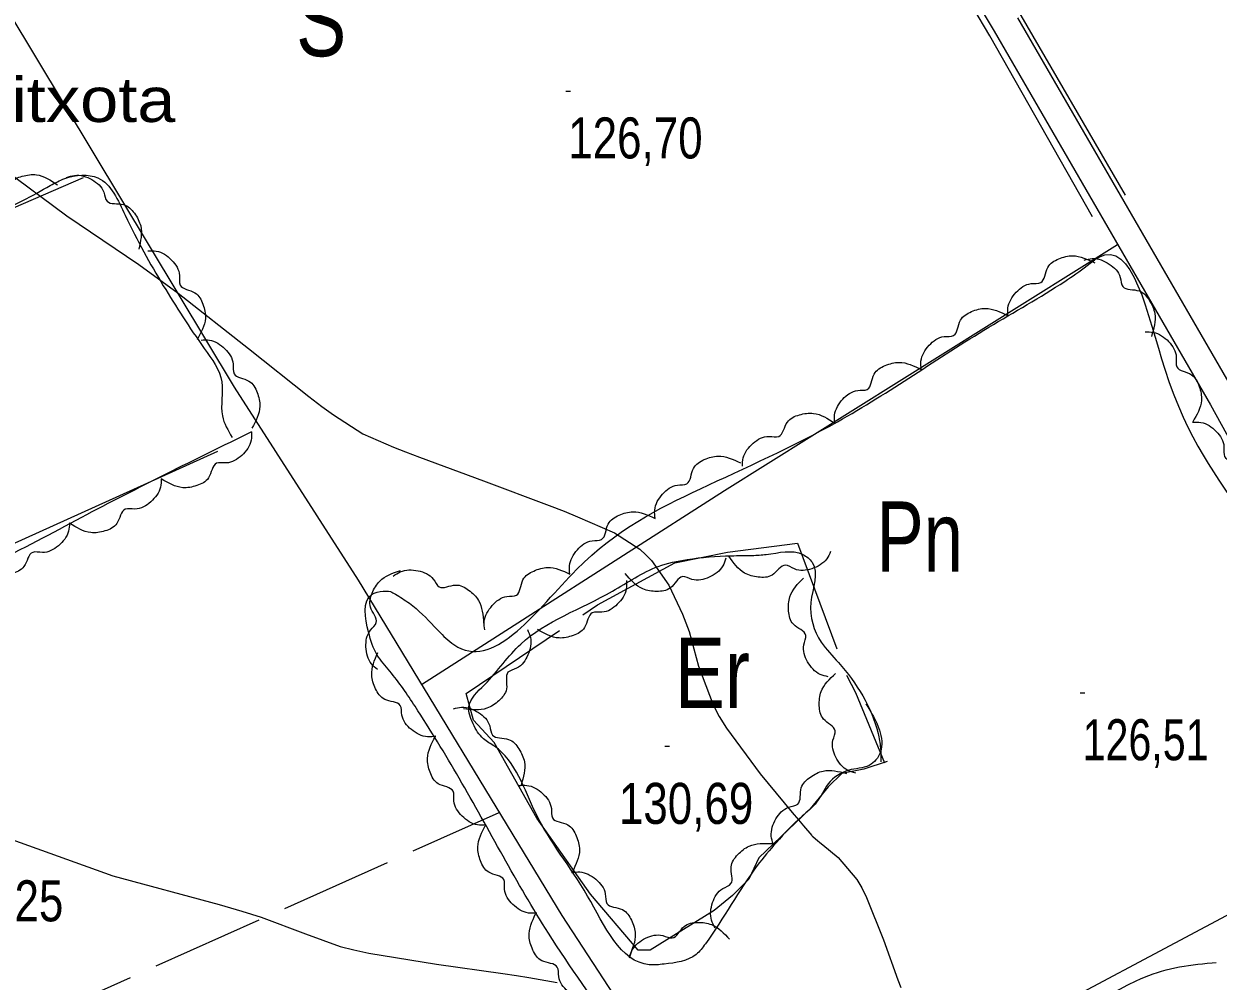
# Model space of a CAD drawing. Extents: x 487425 to 492029, y 4383576 to 4386788.
# Drawn here: x 490901.3 to 491155.8, y 4385261.1 to 4385465.2 of the extents above; entities that cross this region are included whole.
import ezdxf
from ezdxf.enums import TextEntityAlignment as Align

# ---------------------------------------------------------------- set-up
doc = ezdxf.new("R2010")
doc.units = 0
doc.header["$LTSCALE"] = 4
doc.linetypes.add('LONG_DASHED', pattern=[7.5, 6, -1.5])
for name, color, linetype, lineweight in [('25', 7, 'LONG_DASHED', 25), ('27', 7, 'Continuous', 25), ('38', 7, 'Continuous', 25), ('51', 7, 'Continuous', 13), ('7', 7, 'Continuous', 13), ('9', 7, 'Continuous', 13)]:
    doc.layers.add(name, color=color, linetype=linetype, lineweight=lineweight)
doc.layers.add('31', color=7, linetype='Continuous')
doc.layers.add('5', color=7, linetype='Continuous')

msp = doc.modelspace()

# ---------------------------------------------------------------- linework, layer by layer
at = {"layer": '25'}
for points in [[(491085.26, 4385307.89), (491080.3, 4385306.26), (491075.58, 4385305.37), (491072.72, 4385302.53), (491068.88, 4385297.82), (491057.9, 4385287.36), (491055.79, 4385282.79), (491052.33, 4385279.35), (491048.42, 4385276.14), (491034.75, 4385267.71), (491032.2, 4385267.71), (491022.04, 4385279.59), (491010.62, 4385295.82), (491001.52, 4385311.97), (490997.11, 4385316.71), (490995.55, 4385322.41), (491023.58, 4385341.3), (491040.02, 4385350.24), (491051.28, 4385352.53), (491066.13, 4385354.44), (491076.69, 4385326.14), (491078.55, 4385322.61), (491084.73, 4385307.59)], [(490904.35, 4385246.15), (490902.14, 4385252.06), (491002.59, 4385297.05)]]:
    msp.add_lwpolyline(points, dxfattribs=at)
at = {"layer": '27'}
for points in [[(490949.83, 4385378.18), (490913.56, 4385359.92), (490874.3, 4385343.32), (490869.57, 4385342.21), (490868.29, 4385341.69), (490864.31, 4385339.98), (490860.41, 4385337.59), (490855.9, 4385335.73), (490849.46, 4385336.95), (490840.62, 4385365.02), (490836.22, 4385373.28), (490832.65, 4385380.64), (490829.6, 4385388.59), (490829.38, 4385392.12), (490829.84, 4385396.62), (490853.2, 4385407.64), (490889.68, 4385422.45), (490901.09, 4385427.52), (490906.95, 4385430.72), (490910.03, 4385432.21), (490917.08, 4385432.34), (490922.9, 4385424.38), (490931.03, 4385409.36), (490939.76, 4385395.98), (490943.49, 4385388.85), (490943.62, 4385381.58), (490945.7, 4385377)], [(490888.75, 4385421.84), (490888.93, 4385423.61), (490891.08, 4385426.73), (490894.48, 4385428.18), (490896.53, 4385428.16), (490898.39, 4385431.19), (490900.97, 4385432.7), (490903.98, 4385433.01), (490908.47, 4385430.9)], [(490910.41, 4385432.44), (490912.12, 4385432.89), (490915.8, 4385431.97), (490918.35, 4385429.3), (490919.05, 4385427.37), (490922.54, 4385426.68), (490924.86, 4385424.8), (490926.2, 4385422.09), (490925.8, 4385417.15)], [(490552.62, 4384941.58), (490554.42, 4384943.67), (490554.9, 4384950.57), (490551.02, 4384958.75), (490549.23, 4384963.11), (490546.55, 4384969.04), (490546.27, 4384975.56), (490577.59, 4384991.51), (490608.31, 4385010.39), (490640.99, 4385029.26), (490675.61, 4385047.83), (490715.19, 4385070.58), (490756.65, 4385095.72), (490790.53, 4385116.54), (490822.22, 4385132.71), (490831.7, 4385141.3), (490834.32, 4385140.92), (490836.94, 4385139.04), (490838.42, 4385134.39), (490839.83, 4385127.26), (490841.17, 4385124.33), (490843.93, 4385120.95), (490854.88, 4385120.69), (490881, 4385131.56), (490910.74, 4385145.49), (490944, 4385160.61), (490977.26, 4385174.31), (491011.8, 4385191.9), (491038.91, 4385205.09), (491047.85, 4385210.16), (491048.16, 4385215.03), (491046.15, 4385220.51), (491027.8, 4385249.96), (491013.09, 4385271.3), (490994.07, 4385304.34), (490984.67, 4385319.67), (490979.29, 4385327.18), (490976.61, 4385330.57), (490974.75, 4385335.52), (490975.45, 4385343.54), (490977.85, 4385344.21), (490979.42, 4385344.13), (490980.47, 4385343.6), (490983.46, 4385341.64), (490988.77, 4385336.68), (490990.42, 4385334.95), (490993.78, 4385332.31), (491019.1, 4385348.81), (491045.47, 4385366.05), (491074.68, 4385380.36), (491106.91, 4385400.5), (491123.13, 4385410.28), (491127.87, 4385413.64), (491130.35, 4385415.43), (491144.45, 4385391.54), (491161.89, 4385359.02), (491165.47, 4385353.38)], [(490927.74, 4385416.8), (490929.52, 4385416.75), (490932.79, 4385414.83), (490934.48, 4385411.54), (490934.61, 4385409.5), (490937.77, 4385407.85), (490939.47, 4385405.4), (490939.99, 4385402.42), (490938.22, 4385397.79)], [(491111.04, 4385402.82), (491111, 4385404.59), (491112.76, 4385407.95), (491115.95, 4385409.8), (491117.99, 4385410.04), (491119.48, 4385413.27), (491121.85, 4385415.08), (491124.8, 4385415.75), (491129.51, 4385414.21)], [(491127.23, 4385414.8), (491128.98, 4385415.14), (491132.59, 4385413.97), (491134.94, 4385411.13), (491135.52, 4385409.16), (491138.96, 4385408.24), (491141.14, 4385406.21), (491142.3, 4385403.42), (491141.57, 4385398.52)], [(491092.53, 4385391.5), (491092.48, 4385393.27), (491094.21, 4385396.65), (491097.4, 4385398.51), (491099.44, 4385398.76), (491100.9, 4385402), (491103.26, 4385403.83), (491106.2, 4385404.52), (491110.93, 4385403)], [(490939.08, 4385397.77), (490940.85, 4385397.75), (490944.16, 4385395.9), (490945.91, 4385392.65), (490946.09, 4385390.6), (490949.27, 4385389.03), (490951.02, 4385386.6), (490951.6, 4385383.64), (490949.92, 4385378.97)], [(491140.24, 4385399.49), (491142.01, 4385399.41), (491145.25, 4385397.44), (491146.88, 4385394.12), (491146.99, 4385392.07), (491150.11, 4385390.38), (491151.77, 4385387.9), (491152.24, 4385384.91), (491150.39, 4385380.31)], [(491074.12, 4385380.01), (491074.07, 4385381.78), (491075.81, 4385385.16), (491079, 4385387.02), (491081.04, 4385387.26), (491082.51, 4385390.5), (491084.87, 4385392.33), (491087.81, 4385393.01), (491092.53, 4385391.49)], [(491054.43, 4385370.87), (491054.6, 4385372.63), (491056.73, 4385375.77), (491060.11, 4385377.24), (491062.17, 4385377.24), (491064.01, 4385380.28), (491066.57, 4385381.82), (491069.58, 4385382.14), (491074.08, 4385380.07)], [(491150.34, 4385380.28), (491152.12, 4385380.22), (491155.38, 4385378.28), (491157.04, 4385374.99), (491157.17, 4385372.94), (491160.31, 4385371.28), (491161.99, 4385368.81), (491162.49, 4385365.83), (491160.69, 4385361.21)], [(490949.83, 4385378.18), (490949.74, 4385376.41), (490947.74, 4385373.18), (490944.41, 4385371.58), (490942.36, 4385371.49), (490940.65, 4385368.38), (490938.15, 4385366.74), (490935.16, 4385366.29), (490930.57, 4385368.18)], [(491035.82, 4385359.75), (491035.74, 4385361.52), (491037.41, 4385364.93), (491040.56, 4385366.85), (491042.59, 4385367.14), (491043.99, 4385370.41), (491046.31, 4385372.29), (491049.24, 4385373.03), (491054, 4385371.61)], [(490930.56, 4385368.2), (490930.42, 4385366.43), (490928.34, 4385363.26), (490924.97, 4385361.74), (490922.92, 4385361.71), (490921.12, 4385358.64), (490918.59, 4385357.07), (490915.58, 4385356.7), (490911.05, 4385358.71)], [(491017.66, 4385347.87), (491017.58, 4385349.64), (491019.25, 4385353.05), (491022.39, 4385354.98), (491024.43, 4385355.27), (491025.82, 4385358.54), (491028.15, 4385360.42), (491031.08, 4385361.16), (491035.83, 4385359.74)], [(490911.02, 4385358.77), (490910.83, 4385357.01), (490908.66, 4385353.9), (490905.25, 4385352.48), (490903.2, 4385352.5), (490901.31, 4385349.49), (490898.73, 4385347.99), (490895.72, 4385347.71), (490891.24, 4385349.84)], [(491080.72, 4385320.2), (491083.63, 4385314.57), (491083.84, 4385309.92), (491081.43, 4385307.08), (491077.08, 4385306.04), (491072.72, 4385303.13), (491070.24, 4385299.24), (491067.15, 4385296.25), (491061.66, 4385290.64), (491057.6, 4385285.71), (491046.53, 4385269.02), (491044.57, 4385266.78), (491037.74, 4385264.7), (491034.59, 4385264.56), (491021.44, 4385279.22), (491010.39, 4385296.87), (491001.59, 4385311.15), (490999.27, 4385312.73), (490997.03, 4385315.96), (490996.14, 4385319.56), (490999.46, 4385324.27), (491007.2, 4385332.95), (491026.73, 4385344.21), (491036.5, 4385349.5), (491042.65, 4385350.98), (491052.02, 4385351.78), (491056.52, 4385351.84), (491059.52, 4385352.06), (491067.32, 4385352.04), (491069.27, 4385350.38), (491069.02, 4385341.83), (491071.24, 4385333.35), (491074.9, 4385328.99), (491083.33, 4385313.9), (491083.84, 4385310.82), (491083.91, 4385307.82)], [(491050.92, 4385351.26), (491050.26, 4385349.61), (491047.33, 4385347.19), (491043.67, 4385346.74), (491041.7, 4385347.32), (491039.07, 4385344.92), (491036.18, 4385344.17), (491033.21, 4385344.71), (491029.47, 4385347.96)], [(491073.21, 4385352.65), (491072.38, 4385351.09), (491069.21, 4385349.01), (491065.51, 4385348.96), (491063.62, 4385349.75), (491060.75, 4385347.65), (491057.79, 4385347.22), (491054.89, 4385348.08), (491051.53, 4385351.72)], [(490980.02, 4385347.41), (490981.53, 4385348.36), (490985.31, 4385348.57), (490988.54, 4385346.78), (490989.79, 4385345.15), (490993.32, 4385345.54), (490996.09, 4385344.44), (490998.18, 4385342.25), (490999.28, 4385337.41)], [(490999.52, 4385335.97), (490999.43, 4385337.74), (491001.1, 4385341.15), (491004.24, 4385343.08), (491006.27, 4385343.37), (491007.67, 4385346.64), (491009.99, 4385348.52), (491012.92, 4385349.27), (491017.67, 4385347.86)], [(490976.66, 4385327.49), (490975.37, 4385328.71), (490974.21, 4385332.32), (490975.15, 4385335.89), (490976.41, 4385337.51), (490975.16, 4385340.83), (490975.53, 4385343.79), (490977.13, 4385346.36), (490981.54, 4385348.63)], [(491029.74, 4385346.47), (491029.69, 4385344.69), (491027.77, 4385341.42), (491024.49, 4385339.74), (491022.44, 4385339.61), (491020.79, 4385336.45), (491018.33, 4385334.76), (491015.36, 4385334.24), (491010.73, 4385336.02)], [(491072.69, 4385325.97), (491070.99, 4385326.48), (491068.32, 4385329.17), (491067.53, 4385332.78), (491067.92, 4385334.79), (491065.3, 4385337.18), (491064.28, 4385339.99), (491064.54, 4385343.01), (491067.44, 4385347.03)], [(491008.62, 4385336.04), (491009.25, 4385334.38), (491008.72, 4385330.62), (491006.32, 4385327.82), (491004.47, 4385326.92), (491004.15, 4385323.37), (491002.52, 4385320.87), (490999.96, 4385319.26), (490995, 4385319.15)], [(490989.1, 4385313.3), (490987.33, 4385313.17), (490983.88, 4385314.73), (490981.86, 4385317.82), (490981.51, 4385319.85), (490978.2, 4385321.15), (490976.26, 4385323.42), (490975.43, 4385326.33), (490976.71, 4385331.12)], [(491078.56, 4385305.42), (491076.88, 4385306), (491074.34, 4385308.82), (491073.72, 4385312.45), (491074.2, 4385314.45), (491071.69, 4385316.95), (491070.81, 4385319.81), (491071.2, 4385322.81), (491074.28, 4385326.69)], [(490992.86, 4385319.15), (490994.6, 4385319.49), (490998.22, 4385318.33), (491000.58, 4385315.51), (491001.17, 4385313.54), (491004.61, 4385312.63), (491006.79, 4385310.6), (491007.96, 4385307.81), (491007.25, 4385302.9)], [(490999.76, 4385294.37), (490997.98, 4385294.4), (490994.68, 4385296.27), (490992.95, 4385299.53), (490992.78, 4385301.57), (490989.6, 4385303.17), (490987.87, 4385305.6), (490987.31, 4385308.57), (490989.01, 4385313.23)], [(491061, 4385290.28), (491060.58, 4385292), (491061.57, 4385295.67), (491064.29, 4385298.16), (491066.23, 4385298.83), (491066.98, 4385302.3), (491068.91, 4385304.59), (491071.64, 4385305.87), (491076.58, 4385305.38)], [(491006.7, 4385302.78), (491008.48, 4385302.82), (491011.85, 4385301.09), (491013.71, 4385297.9), (491013.96, 4385295.86), (491017.2, 4385294.39), (491019.02, 4385292.03), (491019.71, 4385289.09), (491018.19, 4385284.37)], [(491010.6, 4385275.58), (491008.83, 4385275.59), (491005.51, 4385277.43), (491003.76, 4385280.68), (491003.57, 4385282.72), (491000.38, 4385284.29), (490998.63, 4385286.71), (490998.04, 4385289.68), (490999.71, 4385294.35)], [(491048.61, 4385272.43), (491047.85, 4385274.04), (491048.07, 4385277.82), (491050.23, 4385280.82), (491051.99, 4385281.87), (491052.02, 4385285.42), (491053.44, 4385288.05), (491055.85, 4385289.87), (491060.78, 4385290.39)], [(491017.99, 4385284.23), (491019.76, 4385284.36), (491023.2, 4385282.78), (491025.21, 4385279.68), (491025.55, 4385277.65), (491028.85, 4385276.33), (491030.78, 4385274.06), (491031.6, 4385271.14), (491030.29, 4385266.36)], [(491022.47, 4385257.42), (491020.7, 4385257.31), (491017.26, 4385258.92), (491015.29, 4385262.04), (491014.97, 4385264.07), (491011.68, 4385265.42), (491009.77, 4385267.71), (491008.98, 4385270.63), (491010.33, 4385275.41)], [(491030.35, 4385266.05), (491030.96, 4385267.72), (491033.81, 4385270.22), (491037.46, 4385270.79), (491039.45, 4385270.27), (491042, 4385272.74), (491044.87, 4385273.58), (491047.86, 4385273.13), (491051.69, 4385269.99)]]:
    msp.add_spline(points, degree=3, dxfattribs=at)
at = {"layer": '38'}
for points in [[(490965.04, 4385711.2), (491023.01, 4385608.33), (491068.14, 4385530.44), (491108.09, 4385463.64)], [(491113.03, 4385466.5), (491159.11, 4385386.77), (491181.67, 4385345.88), (491213.34, 4385280.28), (491235.71, 4385227.2), (491256.63, 4385183.27)], [(491108.09, 4385463.64), (491154.14, 4385383.96), (491176.6, 4385343.26), (491208.14, 4385277.93), (491230.5, 4385224.86), (491252.49, 4385178.68), (491256.61, 4385169.75)]]:
    msp.add_lwpolyline(points, dxfattribs=at)
at = {"layer": '38', "linetype": 'LONG_DASHED'}
msp.add_spline([(490856.41, 4385107.49), (490859.65, 4385110.18), (490867.38, 4385114.43), (490873.91, 4385115.53), (490887.03, 4385114.37), (490896.55, 4385115.32), (490924.27, 4385131.13), (490927.87, 4385133.82), (490941.1, 4385145.17), (490947.19, 4385149.8), (490963.04, 4385157.48), (490967.84, 4385158.06), (490984.27, 4385160.94), (490997.92, 4385161.95), (491003.62, 4385163.35), (491033.48, 4385171.21), (491039.72, 4385174.94), (491044.16, 4385180.85), (491046.74, 4385189.62), (491047.5, 4385195.54), (491053.9, 4385202.57), (491077.72, 4385221.09), (491118.14, 4385248.18), (491145.63, 4385263.7), (491161.54, 4385265.75), (491194.04, 4385279.67), (491203.47, 4385287.37)], degree=3, dxfattribs=at)
at = {"layer": '51'}
msp.add_line((490754.5, 4385288.95), (490942.62, 4385374.08), dxfattribs=at)
for points in [[(490972.4, 4385710.63), (491027.47, 4385610.89), (491072.6, 4385533), (491112.51, 4385469.17), (491136.01, 4385428.68)], [(490770.28, 4385676.52), (490879.71, 4385498.21), (490946.11, 4385387.72), (490972.53, 4385346.55), (491015.95, 4385275.04), (491056.79, 4385212.45)], [(491129.02, 4385424.05), (491107.17, 4385462.66), (491067.29, 4385529.95), (491041.55, 4385574.39)], [(490728.93, 4385348.78), (490813.99, 4385389.09), (490819.71, 4385391.55), (490914.01, 4385432.43)], [(490986.02, 4385324.34), (491050.64, 4385365.66), (491134.37, 4385418.17)], [(490820.72, 4385163.37), (490845.2, 4385119.74), (490956.54, 4385166.65), (491000.39, 4385185.71), (491050.47, 4385208.05), (491111.7, 4385250.6), (491158.64, 4385275.65), (491185.22, 4385287.95), (491198.66, 4385293.38)]]:
    msp.add_lwpolyline(points, dxfattribs=at)
at = {"layer": '7'}
for p, q in [((491016.81, 4385450.86), (491017.81, 4385450.86)), ((491126.42, 4385322.54), (491127.42, 4385322.54)), ((491037.91, 4385311.18), (491038.91, 4385311.18))]:
    msp.add_line(p, q, dxfattribs=at)
at = {"layer": '9'}
for points in [[(490896.93, 4385434.38), (490910.45, 4385424.27), (490925.78, 4385413.89), (490929.99, 4385410.85), (490934.18, 4385407.75), (490949.2, 4385395.98), (490962.01, 4385385.74), (490964.82, 4385383.61), (490967.3, 4385381.79), (490973.57, 4385377.74), (490980.05, 4385374.95), (490982.66, 4385373.92), (490985.62, 4385372.78), (490999.26, 4385367.73), (491013.24, 4385362.52), (491016.42, 4385361.27), (491019.3, 4385360.11), (491027.17, 4385356.63), (491032.55, 4385353.15), (491033.85, 4385351.99), (491035.07, 4385350.74), (491038.78, 4385345.52), (491041.68, 4385339.34), (491042.38, 4385337.49), (491043.05, 4385335.59), (491045.08, 4385328.21), (491048.16, 4385319.96), (491049.48, 4385317.51), (491051, 4385314.98), (491058.18, 4385305.25), (491065.04, 4385297.03), (491066.36, 4385295.45), (491067.43, 4385294.18), (491069.2, 4385292.1), (491069.32, 4385292), (491069.36, 4385291.97), (491069.39, 4385291.94), (491069.51, 4385291.82), (491070.4, 4385291.07), (491070.92, 4385290.65), (491071.55, 4385290.13), (491074.85, 4385287.45), (491078.81, 4385282.75), (491079.86, 4385280.95), (491080.9, 4385278.94), (491084.52, 4385269.87), (491087.51, 4385261.37), (491088.16, 4385259.71)], [(490898.73, 4385291.27), (490920.26, 4385283.55), (490942.96, 4385277.42), (490947.74, 4385276.01), (490951.86, 4385274.73), (490961.31, 4385271.14), (490968.74, 4385268.46), (490971.59, 4385267.76), (490974.8, 4385267.06), (490989.24, 4385264.69), (491003.34, 4385262.69), (491006.32, 4385262.25), (491008.91, 4385261.84), (491014.94, 4385260.75)]]:
    msp.add_lwpolyline(points, dxfattribs=at)

# ---------------------------------------------------------------- texts
at = {"layer": '31'}
for s, width, p in [('S', 0.8, (490964.67, 4385458.28)), ('Pn', 0.75, (491092.22, 4385348.35)), ('Er', 0.8, (491048.02, 4385319.29))]:
    msp.add_text(s, height=15, dxfattribs=dict(at, width=width)).set_placement(p, align=Align.CENTER)
at = {"layer": '5', "width": 1.15}
msp.add_text('Can Quitxota', height=9.5, dxfattribs=at).set_placement((490848.34, 4385444.27))
at = {"layer": '7'}
for s, width, p in [('126,70', 0.8, (491017.31, 4385436.49)), ('126,51', 0.75, (491126.92, 4385308.17)), ('130,69', 0.8, (491028.11, 4385294.6)), ('135,25', 0.8, (490881.1, 4385273.82))]:
    msp.add_text(s, height=8.75, dxfattribs=dict(at, width=width)).set_placement(p)

doc.saveas('drawing.dxf')
